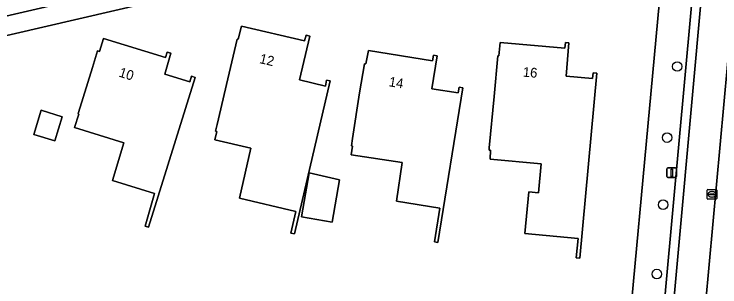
# Model space of a CAD drawing. Extents: x 156412 to 157779, y 382335 to 383768.
# Drawn here: x 156749.7 to 156822.2, y 383167.6 to 383195.6 of the extents above; entities that cross this region are included whole.
import ezdxf

# ---------------------------------------------------------------- set-up
doc = ezdxf.new("R2010")
doc.units = 0
for name, color, linetype in [('IMGEO_Berm_groen', 7, 'Continuous'), ('IMGEO_Boom', 7, 'Continuous'), ('IMGEO_Erf', 7, 'Continuous'), ('IMGEO_Fietspad_gesloten', 7, 'Continuous'), ('IMGEO_Kolk', 7, 'Continuous'), ('IMGEO_Lichtmast', 7, 'Continuous'), ('IMGEO_Pand', 7, 'Continuous'), ('IMGEO_Pand_nummerreeks', 7, 'Continuous'), ('IMGEO_Rijbaan_lokaal_gesloten', 7, 'Continuous'), ('IMGEO_Voetpad_open', 7, 'Continuous')]:
    doc.layers.add(name, color=color, linetype=linetype)

msp = doc.modelspace()

# ---------------------------------------------------------------- linework, layer by layer
at = {"layer": 'IMGEO_Berm_groen'}
msp.add_lwpolyline([(156812.833, 383162.636), (156813.296, 383162.479), (156814.053, 383161.831), (156814.515, 383160.757), (156814.553, 383159.18), (156814.29, 383156.253), (156815.065, 383156.157), (156814.998, 383155.583), (156815.629, 383155.504), (156815.798, 383157.487), (156815.938, 383159.132), (156816.695, 383168.028), (156820.529, 383209.995), (156817.138, 383209.21)], close=True, dxfattribs=at)
at = {"layer": 'IMGEO_Boom'}
for centre in [(156817.845, 383190.224), (156816.808, 383182.923), (156816.394, 383176.039), (156815.75, 383168.915)]:
    msp.add_circle(centre, 0.489, dxfattribs=at)
at = {"layer": 'IMGEO_Erf'}
for points in [[(156841.584, 383214.801), (156824.899, 383211.011), (156820.377, 383161.671), (156855.66, 383156.552), (156842.236, 383214.933)], [(156766.052, 383159.486), (156770.185, 383158.983), (156771.05, 383161.723), (156771.524, 383162.778), (156772.199, 383163.749), (156773.286, 383164.868), (156774.718, 383165.84), (156775.997, 383166.375), (156777.352, 383166.611), (156779.844, 383166.588), (156785.011, 383166.137), (156791.925, 383165.226), (156803.157, 383163.812), (156811.842, 383162.971), (156812.833, 383162.636), (156817.138, 383209.21), (156645.034, 383169.363), (156646.445, 383163.733), (156655.646, 383159.241)]]:
    msp.add_lwpolyline(points, dxfattribs=at)
for points in [[(156772.888, 383176.71), (156774.045, 383181.827), (156770.349, 383182.7), (156770.554, 383183.566), (156770.437, 383183.594), (156770.597, 383184.275), (156771.696, 383188.948), (156772.662, 383193.043), (156772.772, 383193.025), (156773.099, 383194.37), (156779.582, 383192.856), (156779.729, 383193.433), (156780.103, 383193.349), (156779.053, 383188.842), (156781.722, 383188.219), (156781.814, 383188.812), (156782.2, 383188.752), (156778.537, 383173.033), (156778.167, 383173.119), (156778.685, 383175.34)], [(156757.79, 383190.115), (156758.322, 383191.827), (156758.498, 383191.773), (156758.912, 383193.11), (156765.282, 383191.137), (156765.467, 383191.704), (156765.843, 383191.593), (156765.208, 383189.44), (156767.779, 383188.658), (156767.962, 383189.218), (156768.337, 383189.108), (156763.555, 383173.735), (156763.189, 383173.848), (156764.155, 383177.194), (156759.833, 383178.529), (156761.026, 383182.391), (156755.964, 383183.959), (156756.389, 383185.335), (156756.311, 383185.359), (156756.358, 383185.512)], [(156799.029, 383187.137), (156799.413, 383191.321), (156799.532, 383191.314), (156799.665, 383192.691), (156806.301, 383192.093), (156806.362, 383192.682), (156806.726, 383192.643), (156806.433, 383189.238), (156809.148, 383188.979), (156809.2, 383189.588), (156809.59, 383189.544), (156807.841, 383170.544), (156807.469, 383170.586), (156807.665, 383172.582), (156802.193, 383173.093), (156802.591, 383177.355), (156803.587, 383177.262), (156803.863, 383180.215), (156798.635, 383180.703), (156798.674, 383181.626), (156798.525, 383181.64), (156798.545, 383181.859)], [(156784.369, 383181.168), (156784.505, 383182.058), (156784.386, 383182.076), (156784.499, 383182.817), (156785.214, 383187.513), (156785.731, 383190.506), (156785.849, 383190.482), (156786.133, 383191.854), (156792.71, 383190.795), (156792.813, 383191.377), (156793.186, 383191.319), (156792.658, 383187.94), (156795.356, 383187.518), (156795.448, 383188.111), (156795.834, 383188.051), (156793.276, 383172.155), (156792.901, 383172.224), (156793.455, 383175.672), (156789.003, 383176.391), (156789.609, 383180.37)], [(156751.756, 383183.254), (156752.531, 383185.744), (156754.686, 383185.073), (156753.911, 383182.584)], [(156779.274, 383174.781), (156780.034, 383179.313), (156783.148, 383178.587), (156782.421, 383174.254)]]:
    msp.add_lwpolyline(points, close=True, dxfattribs=at)
at = {"layer": 'IMGEO_Fietspad_gesloten'}
msp.add_lwpolyline([(156818.568, 383140.747), (156819.153, 383147.584), (156819.434, 383150.863), (156819.577, 383152.541), (156819.942, 383156.806), (156820.09, 383158.539), (156820.377, 383161.671), (156824.899, 383211.011), (156824.538, 383210.929), (156824.718, 383212.905), (156821.67, 383212.256), (156816.852, 383159.002), (156816.709, 383157.337), (156811.984, 383101.301), (156811.684, 383097.718), (156811.397, 383094.278)], dxfattribs=at)
at = {"layer": 'IMGEO_Kolk'}
for p, q in [((156820.91, 383176.673), (156820.91, 383177.525)), ((156820.985, 383177.599), (156821.837, 383177.599)), ((156821.398, 383177.379), (156821.423, 383177.379)), ((156821.911, 383177.525), (156821.911, 383176.673)), ((156821.837, 383176.599), (156820.985, 383176.599)), ((156821.169, 383177.093), (156821.169, 383177.105)), ((156821.607, 383177.056), (156821.209, 383177.056)), ((156821.212, 383177.142), (156821.61, 383177.142)), ((156821.421, 383176.819), (156821.396, 383176.819)), ((156821.653, 383177.105), (156821.653, 383177.093))]:
    msp.add_line(p, q, dxfattribs=at)
for points in [[(156820.91, 383176.673), (156820.91, 383177.525)], [(156820.985, 383177.599), (156821.837, 383177.599)], [(156821.911, 383177.525), (156821.911, 383176.673)], [(156821.837, 383176.599), (156820.985, 383176.599)]]:
    msp.add_lwpolyline(points, dxfattribs=at)
for centre, radius, start, end in [((156820.987, 383177.523), 0.0765, 91.55205, 178.44795), ((156820.987, 383177.523), 0.0765, 91.55205, 178.44795), ((156821.835, 383177.523), 0.0765, 1.55205, 88.44795), ((156821.835, 383177.523), 0.0765, 1.55205, 88.44795), ((156820.987, 383176.675), 0.0765, 181.55205, 268.44795), ((156820.987, 383176.675), 0.0765, 181.55205, 268.44795), ((156821.209, 383177.102), 0.0403, 85.87752, 175.75265), ((156821.206, 383177.092), 0.0366, 178.93798, 274.71019), ((156821.61, 383177.099), 0.043, 264.86636, 352.45326), ((156821.614, 383177.104), 0.0386, 1.73085, 96.63898), ((156821.835, 383176.675), 0.0765, 271.55205, 358.44795), ((156821.835, 383176.675), 0.0765, 271.55205, 358.44795)]:
    msp.add_arc(centre, radius, start, end, dxfattribs=at)
for centre, major_axis, ratio, start_param, end_param in [((156821.397, 383177.099), (-0.387, 0.002), 0.722429, 4.712389, 7.853982), ((156821.422, 383177.099), (-0.39, 0.002), 0.717154, 1.570796, 4.712389)]:
    msp.add_ellipse(centre, major_axis=major_axis, ratio=ratio, start_param=start_param, end_param=end_param, dxfattribs=at)
at = {"layer": 'IMGEO_Lichtmast'}
for p, q in [((156816.791, 383178.92), (156816.791, 383179.72)), ((156816.791, 383179.72), (156816.791, 383178.92)), ((156816.891, 383179.82), (156817.681, 383179.82)), ((156817.681, 383179.82), (156816.891, 383179.82)), ((156817.781, 383179.72), (156817.781, 383178.92)), ((156817.781, 383178.92), (156817.781, 383179.72)), ((156817.681, 383178.82), (156816.891, 383178.82)), ((156816.891, 383178.82), (156817.681, 383178.82))]:
    msp.add_line(p, q, dxfattribs=at)
msp.add_lwpolyline([(156817.211, 383179.695), (156817.361, 383179.695), (156817.361, 383178.945), (156817.211, 383178.945), (156817.211, 383179.695)], dxfattribs=at)
for centre, start, end in [((156816.891, 383179.72), 90, 180), ((156816.891, 383179.72), 90, 180), ((156817.681, 383179.72), 0, 90), ((156817.681, 383179.72), 360, 90), ((156816.891, 383178.92), 180, 270), ((156816.891, 383178.92), 180, 270), ((156817.681, 383178.92), 270, 0), ((156817.681, 383178.92), 270, 0)]:
    msp.add_arc(centre, 0.1, start, end, dxfattribs=at)
at = {"layer": 'IMGEO_Pand'}
for points in [[(156771.696, 383188.948), (156770.597, 383184.275), (156770.437, 383183.594), (156770.554, 383183.566), (156770.349, 383182.7), (156774.045, 383181.827), (156772.888, 383176.71), (156778.685, 383175.34), (156778.167, 383173.119), (156778.537, 383173.033), (156782.2, 383188.752), (156781.814, 383188.812), (156781.722, 383188.219), (156779.053, 383188.842), (156780.103, 383193.349), (156779.729, 383193.433), (156779.582, 383192.856), (156773.099, 383194.37), (156772.772, 383193.025), (156772.662, 383193.043)], [(156757.79, 383190.115), (156756.358, 383185.512), (156756.311, 383185.359), (156756.389, 383185.335), (156755.964, 383183.959), (156761.026, 383182.391), (156759.833, 383178.529), (156764.155, 383177.194), (156763.189, 383173.848), (156763.555, 383173.735), (156768.337, 383189.108), (156767.962, 383189.218), (156767.779, 383188.658), (156765.208, 383189.44), (156765.843, 383191.593), (156765.467, 383191.704), (156765.282, 383191.137), (156758.912, 383193.11), (156758.498, 383191.773), (156758.322, 383191.827)], [(156799.029, 383187.137), (156798.545, 383181.859), (156798.525, 383181.64), (156798.674, 383181.626), (156798.635, 383180.703), (156803.863, 383180.215), (156803.587, 383177.262), (156802.591, 383177.355), (156802.193, 383173.093), (156807.665, 383172.582), (156807.469, 383170.586), (156807.841, 383170.544), (156809.59, 383189.544), (156809.2, 383189.588), (156809.148, 383188.979), (156806.433, 383189.238), (156806.726, 383192.643), (156806.362, 383192.682), (156806.301, 383192.093), (156799.665, 383192.691), (156799.532, 383191.314), (156799.413, 383191.321)], [(156784.499, 383182.817), (156784.386, 383182.076), (156784.505, 383182.058), (156784.369, 383181.168), (156789.609, 383180.37), (156789.003, 383176.391), (156793.455, 383175.672), (156792.901, 383172.224), (156793.276, 383172.155), (156795.834, 383188.051), (156795.448, 383188.111), (156795.356, 383187.518), (156792.658, 383187.94), (156793.186, 383191.319), (156792.813, 383191.377), (156792.71, 383190.795), (156786.133, 383191.854), (156785.849, 383190.482), (156785.731, 383190.506), (156785.214, 383187.513)], [(156751.756, 383183.254), (156753.911, 383182.584), (156754.686, 383185.073), (156752.531, 383185.744)], [(156779.274, 383174.781), (156782.421, 383174.254), (156783.148, 383178.587), (156780.034, 383179.313)]]:
    msp.add_lwpolyline(points, close=True, dxfattribs=at)
at = {"layer": 'IMGEO_Rijbaan_lokaal_gesloten'}
msp.add_lwpolyline([(156838.657, 383220.734), (156826.264, 383217.377), (156822.054, 383216.381), (156821.099, 383216.155), (156817.73, 383215.358), (156801.681, 383211.646), (156751.021, 383199.928), (156734.433, 383196.086), (156729.763, 383195.017), (156730.65, 383191.175), (156820.712, 383212.034)], dxfattribs=at)
at = {"layer": 'IMGEO_Voetpad_open'}
for points in [[(156643.447, 383168.996), (156645.034, 383169.363), (156817.138, 383209.21), (156820.529, 383209.995), (156820.712, 383212.034), (156730.65, 383191.175), (156622.676, 383166.166), (156623.023, 383164.267)], [(156821.67, 383212.256), (156820.712, 383212.034), (156820.529, 383209.995), (156816.695, 383168.028), (156815.938, 383159.132), (156815.798, 383157.487), (156815.629, 383155.504), (156815.489, 383153.853), (156814.404, 383141.091), (156811.041, 383101.398), (156811.984, 383101.301), (156816.709, 383157.337), (156816.852, 383159.002)]]:
    msp.add_lwpolyline(points, close=True, dxfattribs=at)

# ---------------------------------------------------------------- texts
at = {"layer": 'IMGEO_Pand_nummerreeks'}
for s, rotation, p in [('12', 346.85502, (156774.876, 383190.587)), ('10', 342.79041, (156760.43, 383189.206)), ('16', 354.8505, (156801.959, 383189.191)), ('14', 350.8503, (156788.177, 383188.202))]:
    msp.add_text(s, height=1, rotation=rotation, dxfattribs=at).set_placement(p)

doc.saveas('drawing.dxf')
